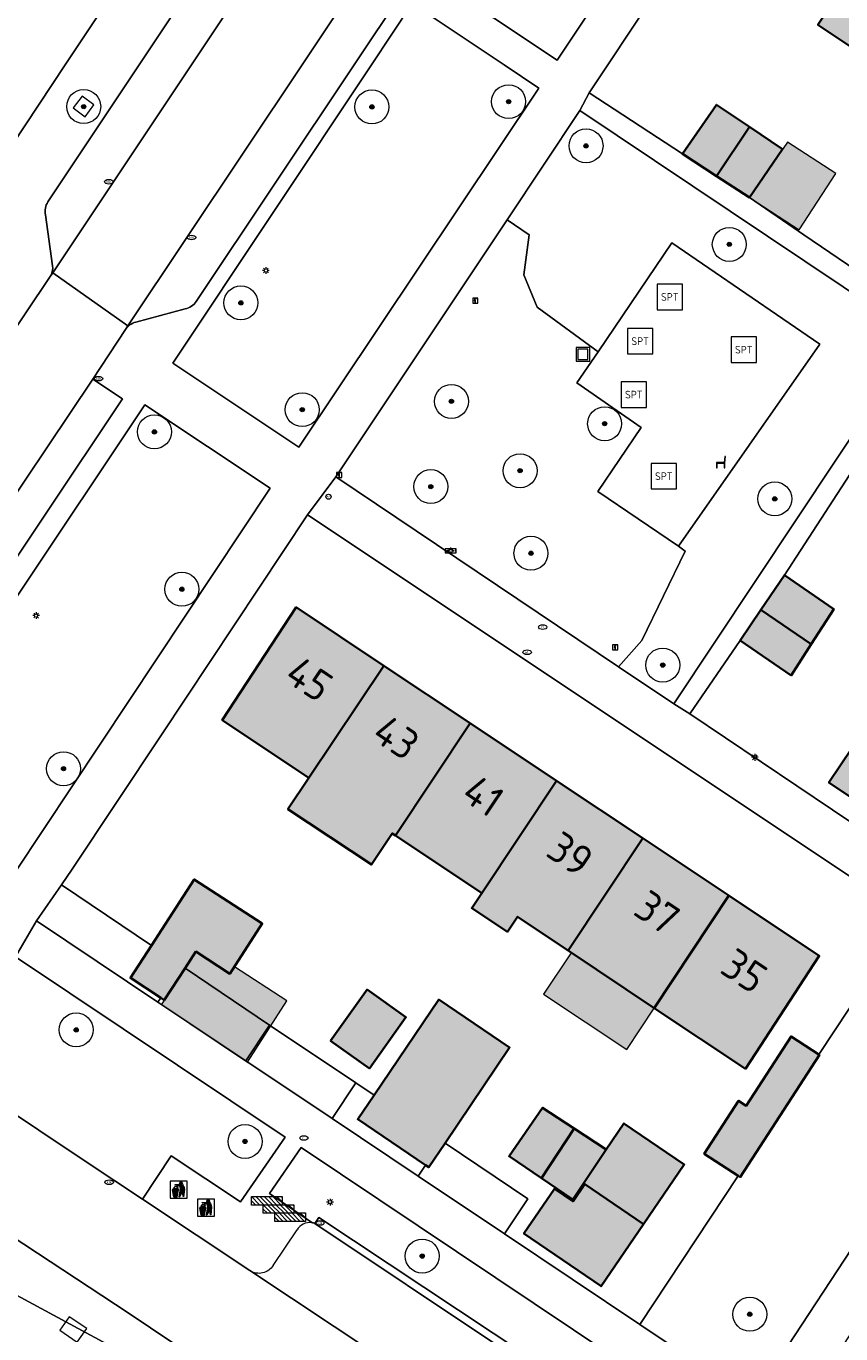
# Model space of a CAD drawing. Header units: metres. Extents: x 125349 to 128236, y 501602 to 503797.
# Tile 442 of 656: x 127026 to 127074, y 502425 to 502502. Entities that reach past the tile are written whole.
import ezdxf
from ezdxf.enums import TextEntityAlignment as Align

# ---------------------------------------------------------------- set-up
doc = ezdxf.new("R2010")
doc.units = ezdxf.units.M
doc.layers.get('0').update_dxf_attribs({"linetype": 'CONTINUOUS'})
for name, color, linetype, lineweight in [('B-WE-GR-BEPLANTING_CULTUUR_HEESTERS-GV', 90, 'CONTINUOUS', 18), ('B-WE-GR-BOOM-S-500', 90, 'CONTINUOUS', 18), ('B-WE-GR-GROENVOORZIENING-GV', 80, 'CONTINUOUS', 18), ('B-WE-IE-AFVAL APART PLAATS-S', 7, 'CONTINUOUS', 18), ('B-WE-IE-MEUBILAIR-S', 7, 'CONTINUOUS', 18), ('B-WE-IE-MEUBILAIR_WEGMEUBILAIR-GV', 7, 'CONTINUOUS', 18), ('B-WE-IE-MEUBILAIR_WEGMEUBILAIR-S', 7, 'CONTINUOUS', 18), ('B-WE-IE-MEUBILAIR_WEGMEUBILAIR_AFVALBAK-S', 7, 'CONTINUOUS', 18), ('B-WE-OG-BEBOUWING-GV', 7, 'CONTINUOUS', 35), ('B-WE-OG-BEBOUWING-T18', 10, 'CONTINUOUS', 18), ('B-WE-OG-BEBOUWING_OVERBOUWING-GV', 7, 'CONTINUOUS', 18), ('B-WE-OG-TERREIN_BEGROEID-GV', 7, 'CONTINUOUS', 18), ('B-WE-OG-TERREIN_ERF-GV', 7, 'CONTINUOUS', 18), ('B-WE-VH-GESLOTENVERHARDING_KUNSTSTOF-GV', 10, 'CONTINUOUS', 18), ('B-WE-VH-OPENVERHARDING-GV', 90, 'CONTINUOUS', 18), ('B-WE-VH-OPENVERHARDING_BETONSTRAATSTEEN-GV', 90, 'CONTINUOUS', 18)]:
    doc.layers.add(name, color=color, linetype=linetype, lineweight=lineweight)
doc.layers.add('B-WE-OG-BEBOUWING-V', color=7, linetype='CONTINUOUS', lineweight=18, true_color=0xcc646e)
doc.layers.add('B-WE-OG-BEBOUWING_OVERBOUWING-V', color=7, linetype='CONTINUOUS', lineweight=18, true_color=0xcc646e)
doc.styles.add('NLCS-ISO', font='NLCS-ISO.ttf')
doc.styles.add('NLCS-ISO-M1000-T18', font='NLCS-ISO.ttf', dxfattribs={"height": 1.8})

# ---------------------------------------------------------------- blocks, each defined once
blk = doc.blocks.new('SIE-WEG_AFVALBAK-SO')
at = {"color": 0, "linetype": 'ByBlock', "lineweight": 18}
for points in [[(-2, -2), (2, -2), (2, 2), (-2, 2)], [(-1.5, -1.5), (1.5, -1.5), (1.5, 1.5), (-1.5, 1.5)]]:
    blk.add_lwpolyline(points, close=True, dxfattribs=at)
blk = doc.blocks.new('SIE-AFVAL APART PLAATS-SO')
h = blk.add_hatch(color=256)
h.dxf.hatch_style = 1
h.paths.add_polyline_path([(-0.09, 0.07), (-1.76, 0.07, 0.819081), (-1.79, -0.09), (-1.4, -2.19, 0.36153), (-1.37, -2.21), (-0.47, -2.21, 0.36153), (-0.44, -2.19), (-0.05, -0.09, 0.819081)])
h.paths.add_polyline_path([(-0.16, -0.1), (-0.2, -0.33), (-0.49, -0.33), (-0.47, -0.1)], flags=16)
h.paths.add_polyline_path([(-0.55, -0.1), (-0.58, -0.33), (-0.87, -0.33), (-0.87, -0.1)], flags=16)
h.paths.add_polyline_path([(-0.22, -0.42), (-0.27, -0.73), (-0.53, -0.73), (-0.5, -0.42)], flags=16)
h.paths.add_polyline_path([(-0.58, -0.42), (-0.61, -0.73), (-0.87, -0.73), (-0.87, -0.42)], flags=16)
h.paths.add_polyline_path([(-0.95, -0.1), (-0.95, -0.33), (-1.27, -0.33), (-1.29, -0.1)], flags=16)
h.paths.add_polyline_path([(-0.95, -0.42), (-0.95, -0.73), (-1.23, -0.73), (-1.26, -0.42)], flags=16)
h.paths.add_polyline_path([(-0.29, -0.83), (-0.34, -1.09), (-0.56, -1.09), (-0.54, -0.83)], flags=16)
h.paths.add_polyline_path([(-0.62, -0.83), (-0.65, -1.09), (-0.87, -1.09), (-0.87, -0.83)], flags=16)
h.paths.add_polyline_path([(-0.95, -0.83), (-0.95, -1.09), (-1.2, -1.09), (-1.22, -0.83)], flags=16)
h.paths.add_polyline_path([(-1.35, -0.33), (-1.64, -0.33), (-1.69, -0.1), (-1.37, -0.1)], flags=16)
h.paths.add_polyline_path([(-1.34, -0.42), (-1.31, -0.73), (-1.57, -0.73), (-1.63, -0.42)], flags=16)
h.paths.add_polyline_path([(-0.36, -1.18), (-0.41, -1.44), (-0.6, -1.44), (-0.57, -1.18)], flags=16)
h.paths.add_polyline_path([(-0.65, -1.18), (-0.68, -1.44), (-0.87, -1.44), (-0.87, -1.18)], flags=16)
h.paths.add_polyline_path([(-1.3, -0.83), (-1.28, -1.09), (-1.5, -1.09), (-1.55, -0.83)], flags=16)
h.paths.add_polyline_path([(-0.95, -1.18), (-0.95, -1.44), (-1.17, -1.44), (-1.19, -1.18)], flags=16)
h.paths.add_polyline_path([(-0.42, -1.53), (-0.47, -1.79), (-0.63, -1.79), (-0.6, -1.53)], flags=16)
h.paths.add_polyline_path([(-1.27, -1.18), (-1.25, -1.44), (-1.44, -1.44), (-1.49, -1.18)], flags=16)
h.paths.add_polyline_path([(-0.69, -1.53), (-0.71, -1.79), (-0.87, -1.79), (-0.87, -1.53)], flags=16)
h.paths.add_polyline_path([(-0.95, -1.53), (-0.95, -1.79), (-1.13, -1.79), (-1.16, -1.53)], flags=16)
h.paths.add_polyline_path([(-1.24, -1.53), (-1.22, -1.79), (-1.37, -1.79), (-1.42, -1.53)], flags=16)
h.paths.add_polyline_path([(-0.49, -1.89), (-0.53, -2.13), (-0.66, -2.13), (-0.64, -1.89)], flags=16)
h.paths.add_polyline_path([(-0.72, -1.89), (-0.74, -2.13), (-0.87, -2.13), (-0.87, -1.89)], flags=16)
h.paths.add_polyline_path([(-0.95, -1.89), (-0.95, -2.13), (-1.1, -2.13), (-1.12, -1.89)], flags=16)
h.paths.add_polyline_path([(-1.21, -1.89), (-1.18, -2.13), (-1.31, -2.13), (-1.35, -1.89)], flags=16)
h.paths.add_polyline_path([(-0.19, 0.78, -0.01173), (-0.3, 0.78, -0.148797), (-0.42, 1.03, -0.136076), (-0.69, 0.87), (-0.78, 0.85, -0.038293), (-1.14, 0.96), (-1.19, 0.81, -0.243822), (-1.56, 0.45, 0.344326), (-1, 0.22, -0.139345), (-0.6, 0.22, 0.618436), (-0.56, 0.27, -0.441494), (-0.47, 0.44, 0.309048)])
h.paths.add_polyline_path([(-0.49, 0.51, 0.351556), (-0.64, 0.31, 0.121061), (-1.02, 0.29, -0.288745), (-1.45, 0.42, 0.203599), (-1.12, 0.79), (-1.09, 0.87, 0.083075), (-0.28, 0.71, -0.242261)], flags=16)
h.paths.add_polyline_path([(-0.4, 0.79, -0.023345), (-0.63, 0.82, 0.07081), (-0.46, 0.9, 0.059965)], flags=16)
h.paths.add_polyline_path([(1.12, 1.48), (-1.07, 1.48, 0.860559), (-1.08, 1.42), (0.29, 1, -0.146703), (0.53, 0.28, 0.421968), (0.56, 0.25), (1.6, 0.31, 0.450293), (1.63, 0.34, 0.122241)])
h.paths.add_polyline_path([(0.26, 1.93, 1), (1.07, 1.93, 1)])
h.paths.add_polyline_path([(1.65, 0.15, 0.429303), (1.62, 0.18), (0.55, 0.23, 0.38429), (0.51, 0.2), (0.16, -2.16, 0.83726), (0.22, -2.18), (0.99, -0.78, -0.688204), (1.05, -0.78), (1.36, -2.14, 0.84934), (1.42, -2.14)])
for p, q in [((-0.09, 0.07), (-1.76, 0.07)), ((-1.4, -2.19), (-1.79, -0.09)), ((-1.37, -0.1), (-1.69, -0.1)), ((-1.64, -0.33), (-1.69, -0.1)), ((-1.64, -0.33), (-1.35, -0.33)), ((-1.63, -0.42), (-1.34, -0.42)), ((-1.57, -0.73), (-1.63, -0.42)), ((-1.57, -0.73), (-1.31, -0.73)), ((-1.55, -0.83), (-1.3, -0.83)), ((-1.5, -1.09), (-1.55, -0.83)), ((-1.5, -1.09), (-1.28, -1.09)), ((-1.49, -1.18), (-1.27, -1.18)), ((-1.44, -1.44), (-1.49, -1.18)), ((-1.44, -1.44), (-1.25, -1.44)), ((-1.42, -1.53), (-1.24, -1.53)), ((-1.37, -1.79), (-1.42, -1.53)), ((-1.37, -1.79), (-1.22, -1.79)), ((-1.37, -2.21), (-0.47, -2.21)), ((-1.31, -2.13), (-1.35, -1.89)), ((-1.35, -1.89), (-1.21, -1.89)), ((-1.31, -2.13), (-1.18, -2.13)), ((-0.95, -0.1), (-1.29, -0.1)), ((-1.27, -0.33), (-0.95, -0.33)), ((-1.26, -0.42), (-0.95, -0.42)), ((-1.23, -0.73), (-0.95, -0.73)), ((-1.22, -0.83), (-0.95, -0.83)), ((-1.2, -1.09), (-0.95, -1.09)), ((-1.19, -1.18), (-0.95, -1.18)), ((-1.17, -1.44), (-0.95, -1.44)), ((-1.16, -1.53), (-0.95, -1.53)), ((-1.13, -1.79), (-0.95, -1.79)), ((-1.12, -1.89), (-0.95, -1.89)), ((-1.1, -2.13), (-0.95, -2.13)), ((-0.95, -0.1), (-0.95, -0.33)), ((-0.95, -0.42), (-0.95, -0.73)), ((-0.95, -0.83), (-0.95, -1.09)), ((-0.95, -1.18), (-0.95, -1.44)), ((-0.95, -1.53), (-0.95, -1.79)), ((-0.95, -1.89), (-0.95, -2.13)), ((-0.87, -0.1), (-0.87, -0.33)), ((-0.55, -0.1), (-0.87, -0.1)), ((-0.87, -0.33), (-0.58, -0.33)), ((-0.87, -0.42), (-0.87, -0.73)), ((-0.87, -0.42), (-0.58, -0.42)), ((-0.87, -0.73), (-0.61, -0.73)), ((-0.87, -0.83), (-0.62, -0.83)), ((-0.87, -0.83), (-0.87, -1.09)), ((-0.87, -1.09), (-0.65, -1.09)), ((-0.87, -1.18), (-0.65, -1.18)), ((-0.87, -1.18), (-0.87, -1.44)), ((-0.87, -1.44), (-0.68, -1.44)), ((-0.87, -1.53), (-0.69, -1.53)), ((-0.87, -1.53), (-0.87, -1.79)), ((-0.87, -1.79), (-0.71, -1.79)), ((-0.87, -1.89), (-0.87, -2.13)), ((-0.87, -1.89), (-0.72, -1.89)), ((-0.87, -2.13), (-0.74, -2.13)), ((-0.66, -2.13), (-0.53, -2.13)), ((-0.64, -1.89), (-0.49, -1.89)), ((-0.63, -1.79), (-0.47, -1.79)), ((-0.6, -1.44), (-0.41, -1.44)), ((-0.6, -1.53), (-0.42, -1.53)), ((-0.57, -1.18), (-0.36, -1.18)), ((-0.56, -1.09), (-0.34, -1.09)), ((-0.54, -0.83), (-0.29, -0.83)), ((-0.53, -0.73), (-0.27, -0.73)), ((-0.53, -2.13), (-0.49, -1.89)), ((-0.5, -0.42), (-0.22, -0.42)), ((-0.49, -0.33), (-0.2, -0.33)), ((-0.16, -0.1), (-0.47, -0.1)), ((-0.47, -1.79), (-0.42, -1.53)), ((-0.44, -2.19), (-0.05, -0.09)), ((-0.41, -1.44), (-0.36, -1.18)), ((-0.34, -1.09), (-0.29, -0.83)), ((-0.27, -0.73), (-0.22, -0.42)), ((-0.2, -0.33), (-0.16, -0.1))]:
    blk.add_line(p, q)
blk.add_lwpolyline([(-2.5, -2.51), (2.5, -2.51), (2.5, 2.49), (-2.5, 2.49)], close=True)
for points in [[(-0.78, 0.85, -0.038293), (-1.14, 0.96), (-1.19, 0.81, -0.243822), (-1.56, 0.45, 0.344326), (-1, 0.22, -0.139345), (-0.6, 0.22, 0.618436), (-0.56, 0.27, -0.441494), (-0.47, 0.44, 0.309048), (-0.19, 0.78, -0.01173), (-0.3, 0.78, -0.01173)], [(-0.78, 0.85), (-0.69, 0.87, 0.136076), (-0.42, 1.03, 0.156405), (-0.29, 0.77)], [(-0.78, 0.85), (-0.69, 0.87, 0.136076), (-0.42, 1.03, 0.148797), (-0.3, 0.78, 0.148797)], [(-0.63, 0.82, 0.07081), (-0.46, 0.9, 0.059965), (-0.4, 0.79, 0.059965)], [(-0.4, 0.79, -0.023345), (-0.63, 0.82)]]:
    blk.add_lwpolyline(points, format="xyb")
for points in [[(-1.09, 0.87), (-1.12, 0.79, -0.203599), (-1.45, 0.42, 0.288745), (-1.02, 0.29, -0.121061), (-0.64, 0.31, -0.351556), (-0.49, 0.51, 0.242261), (-0.28, 0.71, -0.083075)], [(-1.07, 1.48), (1.12, 1.48, -0.122241), (1.63, 0.34, -0.450293), (1.6, 0.31), (0.56, 0.25, -0.421968), (0.53, 0.28, 0.146703), (0.29, 1), (-1.08, 1.42, -0.860559)], [(0.55, 0.23), (1.62, 0.18, -0.429303), (1.65, 0.15), (1.42, -2.14, -0.84934), (1.36, -2.14), (1.05, -0.78, 0.688204), (0.99, -0.78), (0.22, -2.18, -0.83726), (0.16, -2.16), (0.51, 0.2, -0.38429)]]:
    blk.add_lwpolyline(points, format="xyb", close=True)
for points in [[(-1.35, -0.33), (-1.37, -0.1)], [(-1.31, -0.73), (-1.34, -0.42)], [(-1.28, -1.09), (-1.3, -0.83)], [(-1.27, -0.33), (-1.29, -0.1)], [(-1.25, -1.44), (-1.27, -1.18)], [(-1.23, -0.73), (-1.26, -0.42)], [(-1.22, -1.79), (-1.24, -1.53)], [(-1.2, -1.09), (-1.22, -0.83)], [(-1.18, -2.13), (-1.21, -1.89)], [(-1.17, -1.44), (-1.19, -1.18)], [(-1.18, -2.22), (-1.18, -2.21)], [(-1.13, -1.79), (-1.16, -1.53)], [(-1.1, -2.13), (-1.12, -1.89)], [(-0.74, -2.13), (-0.72, -1.89)], [(-0.71, -1.79), (-0.69, -1.53)], [(-0.68, -1.44), (-0.65, -1.18)], [(-0.66, -2.13), (-0.64, -1.89)], [(-0.65, -1.09), (-0.62, -0.83)], [(-0.63, -1.79), (-0.6, -1.53)], [(-0.61, -0.73), (-0.58, -0.42)], [(-0.6, -1.44), (-0.57, -1.18)], [(-0.58, -0.33), (-0.55, -0.1)], [(-0.56, -1.09), (-0.54, -0.83)], [(-0.53, -0.73), (-0.5, -0.42)], [(-0.49, -0.33), (-0.47, -0.1)]]:
    blk.add_lwpolyline(points)
blk.add_circle((0.66, 1.93), 0.401)
for centre, radius, start, end in [((-1.76, -0.01), 0.0869, 90, 247.281), ((-0.09, -0.01), 0.0869, 292.719, 90), ((-1.37, -2.18), 0.0318, 190.4943, 270), ((-0.47, -2.18), 0.0318, 270, 349.5057)]:
    blk.add_arc(centre, radius, start, end)
blk = doc.blocks.new('SIE-MEUBILAIR_BORD_INFORMATIE-SO')
h = blk.add_hatch(color=256)
h.dxf.hatch_style = 1
h.paths.add_polyline_path([(0.13, 0.2), (-0.33, 0.2), (-0.33, 0.08), (-0.13, 0.08), (-0.13, -0.65), (0.13, -0.65)])
h = blk.add_hatch(color=256)
h.dxf.hatch_style = 1
edge = h.paths.add_edge_path()
edge.add_arc((0, 0.5), 0.149, 0, 360)
for points in [[(-0.75, -0.75), (0.75, -0.75), (0.75, 0.75), (-0.75, 0.75)], [(0.13, 0.2), (-0.33, 0.2), (-0.33, 0.08), (-0.13, 0.08), (-0.13, -0.65), (0.13, -0.65)]]:
    blk.add_lwpolyline(points, close=True)
blk.add_circle((0, 0.5), 0.149)
blk = doc.blocks.new('SIE-MEUBILAIR_BORD_STRAATNAAM-SO')
blk.add_lwpolyline([(-1.62, -0.62), (1.62, -0.62), (1.62, 0.62), (-1.62, 0.62)], close=True)
at = {"style": 'NLCS-ISO'}
blk.add_text('straat', height=0.75, dxfattribs=at).set_placement((0, 0.08), align=Align.MIDDLE_CENTER)
blk = doc.blocks.new('SIE-MEUBILAIR_PAAL_LICHTMAST-SO')
for points in [[(-0.62, 0), (-1, 0)], [(-0.71, 0.71), (-0.44, 0.44)], [(0, 1), (0, 0.62)], [(0.44, 0.44), (0.71, 0.71)], [(1, 0), (0.62, 0)], [(-0.71, -0.71), (-0.44, -0.44)], [(0, -0.62), (0, -1)], [(0.44, -0.44), (0.71, -0.71)]]:
    blk.add_lwpolyline(points)
blk.add_circle((0, 0), 0.5)
blk = doc.blocks.new('SIE-MEUBILAIR_PAAL_AFSLUITPAAL-SO')
blk.add_circle((0, 0), 0.75)
at = {"style": 'NLCS-ISO'}
blk.add_text('af', height=0.75, dxfattribs=at).set_placement((0, 0.05), align=Align.MIDDLE_CENTER)
blk = doc.blocks.new('SIE-MEUBILAIR_PUT_KOLK-SO')
blk.add_ellipse((0, 0), major_axis=(1.25, 0), ratio=0.54)
at = {"style": 'NLCS-ISO'}
blk.add_text('klk', height=0.75, dxfattribs=at).set_placement((0.03, 0), align=Align.MIDDLE_CENTER)
blk = doc.blocks.new('SIE-MEUBILAIR_PUT_WATERLEIDINGPUT-SO')
blk.add_ellipse((0, 0), major_axis=(1.25, 0), ratio=0.54)
at = {"style": 'NLCS-ISO'}
blk.add_text('wl', height=0.75, dxfattribs=at).set_placement((-0.14, 0), align=Align.MIDDLE_CENTER)
blk = doc.blocks.new('SIE-MEUBILAIR_PUT_RIOOLPUT-SO')
blk.add_ellipse((0, 0), major_axis=(1.25, 0), ratio=0.54)
at = {"style": 'NLCS-ISO'}
blk.add_text('ri', height=0.75, dxfattribs=at).set_placement((-0.04, 0.07), align=Align.MIDDLE_CENTER)
blk = doc.blocks.new('SIE-WEG_ZITBANK-SO')
at = {"color": 0, "linetype": 'ByBlock', "lineweight": 18}
blk.add_lwpolyline([(-0.91, -1.63), (-0.91, -0.2), (1.09, -0.2), (1.09, -1.63), (1.29, -1.63), (1.29, -0.21), (1.54, 1.78), (1.33, 1.78), (1.11, 0), (-1.11, 0), (-1.11, -1.63)], close=True, dxfattribs=at)
blk = doc.blocks.new('SIE-WEG_SPEELTOESTEL-SO')
at = {"flags": 128}
blk.add_lwpolyline([(-3.75, -3.75), (3.75, -3.75), (3.75, 3.75), (-3.75, 3.75)], close=True, dxfattribs=at)
at = {"style": 'NLCS-ISO'}
blk.add_text('SPT', height=2.25, dxfattribs=at).set_placement((0, 0), align=Align.MIDDLE_CENTER)
blk = doc.blocks.new('SIE-WEG_FIETSREK-SO')
for p, q in [((-4.5, 1.25), (-2, -1.25)), ((-4.5, 0), (-3.25, -1.25)), ((-3.25, 1.25), (-0.75, -1.25)), ((-2, 1.25), (0.5, -1.25)), ((-0.75, 1.25), (1.75, -1.25)), ((0.5, 1.25), (3, -1.25)), ((1.76, 1.25), (4.26, -1.25)), ((3.01, 1.25), (4.5, -0.24)), ((4.26, 1.25), (4.5, 1.01))]:
    blk.add_line(p, q)
at = {"flags": 128}
blk.add_lwpolyline([(4.51, -1.25), (-4.51, -1.25), (-4.51, 1.25), (4.51, 1.25), (4.51, -1.25)], close=True, dxfattribs=at)
blk = doc.blocks.new('SGR-BOOM_01-SO')
at = {"linetype": 'ByBlock', "lineweight": 18}
h = blk.add_hatch(color=0, dxfattribs=at)
h.dxf.hatch_style = 1
edge = h.paths.add_edge_path()
edge.add_arc((0, 0), 0.25, 0, 360)
at = {"color": 0, "linetype": 'ByBlock', "lineweight": 18}
for radius in [2, 0.25]:
    blk.add_circle((0, 0), radius, dxfattribs=at)

msp = doc.modelspace()

# ---------------------------------------------------------------- hatches: boundary and pattern name
at = {"layer": 'B-WE-OG-BEBOUWING-V'}
for points in [[(127077.59, 502498.983), (127078.271, 502500), (127082.081, 502505.693), (127077.069, 502509.116), (127072.546, 502502.359), (127076.071, 502500)], [(127068.523, 502496.352), (127066.575, 502497.656), (127064.57, 502494.757), (127066.582, 502493.453)], [(127068.523, 502496.352), (127066.582, 502493.453), (127068.518, 502492.198), (127070.472, 502495.047)], [(127070.584, 502469.977), (127069.197, 502467.93), (127072.156, 502465.91), (127073.481, 502467.971)], [(127042.58, 502458.047), (127047.009, 502464.634), (127041.843, 502468.076), (127037.491, 502461.438)], [(127072.156, 502465.91), (127069.197, 502467.93), (127067.977, 502466.128), (127070.975, 502464.072)], [(127042.58, 502458.047), (127041.354, 502456.207), (127046.268, 502452.934), (127047.494, 502454.773), (127047.683, 502454.647), (127052.072, 502461.26), (127047.009, 502464.634)], [(127085.687, 502456.672), (127076.617, 502462.865), (127073.197, 502457.762), (127075.814, 502456.008), (127082.259, 502451.544)], [(127052.072, 502461.26), (127047.683, 502454.647), (127052.764, 502451.261), (127057.153, 502457.874)], [(127057.844, 502447.876), (127062.234, 502454.488), (127057.153, 502457.874), (127052.764, 502451.261), (127052.177, 502450.379), (127054.275, 502448.982), (127054.862, 502449.863)], [(127067.305, 502451.109), (127062.234, 502454.488), (127057.844, 502447.876), (127062.916, 502444.496)], [(127033.327, 502448.178), (127032.083, 502446.272), (127033.875, 502445.101), (127034.081, 502444.967), (127035.307, 502446.845), (127035.94, 502447.814), (127037.938, 502446.51), (127039.843, 502449.46), (127035.846, 502452.068), (127033.941, 502449.119)], [(127067.305, 502451.109), (127062.916, 502444.496), (127068.276, 502440.924), (127072.628, 502447.562)], [(127043.867, 502442.563), (127046.148, 502440.939), (127048.296, 502443.957), (127046.015, 502445.581)], [(127050.602, 502436.547), (127054.406, 502442.165), (127050.235, 502444.989), (127046.424, 502439.36), (127045.47, 502437.951), (127049.461, 502435.249), (127049.641, 502435.127)], [(127067.863, 502434.617), (127067.978, 502434.542), (127072.633, 502441.744), (127072.602, 502441.764), (127070.964, 502442.823), (127068.329, 502438.745), (127067.874, 502439.039), (127065.855, 502435.915)], [(127056.272, 502434.482), (127058.205, 502437.396), (127056.331, 502438.625), (127054.376, 502435.776)], [(127060.079, 502436.167), (127058.76, 502434.178), (127058.828, 502434.131), (127062.284, 502431.772), (127064.68, 502435.281), (127061.13, 502437.705)], [(127056.272, 502434.482), (127058.123, 502433.218), (127058.76, 502434.178), (127060.079, 502436.167), (127058.205, 502437.396)], [(127058.136, 502433.117), (127057.047, 502433.861), (127055.245, 502431.223), (127059.79, 502428.12), (127062.284, 502431.772), (127058.828, 502434.131)]]:
    msp.add_hatch(color=256, dxfattribs=at).paths.add_polyline_path(points)
at = {"layer": 'B-WE-OG-BEBOUWING_OVERBOUWING-V'}
for points in [[(127070.754, 502495.458), (127068.518, 502492.198), (127071.445, 502490.3), (127073.595, 502493.616)], [(127038.203, 502446.92), (127037.938, 502446.51), (127035.94, 502447.814), (127035.307, 502446.845), (127034.081, 502444.967), (127033.91, 502444.702), (127038.971, 502441.317), (127041.298, 502444.921)], [(127058.029, 502447.752), (127056.405, 502445.315), (127061.292, 502442.058), (127062.916, 502444.495)]]:
    msp.add_hatch(color=256, dxfattribs=at).paths.add_polyline_path(points)

# ---------------------------------------------------------------- linework, layer by layer
at = {"layer": 'B-WE-GR-BEPLANTING_CULTUUR_HEESTERS-GV', "flags": 128}
msp.add_lwpolyline([(127060.811, 502464.583), (127064.061, 502462.4), (127078.42, 502483.995), (127058.528, 502497.309), (127054.25, 502490.889), (127055.547, 502489.997), (127055.237, 502487.649), (127056.016, 502485.749), (127059.609, 502483.121), (127063.949, 502489.532), (127072.664, 502483.555), (127064.336, 502471.669), (127064.737, 502471.384), (127062.181, 502466.118)], close=True, dxfattribs=at)
msp.add_lwpolyline([(127042.95, 502431.819), (127043.178, 502432.163), (127065.784, 502417.16), (127067.309, 502419.444), (127042.129, 502436.29), (127040.27, 502433.583), (127042.755, 502431.865)], dxfattribs=at)
at = {"layer": 'B-WE-GR-BEPLANTING_CULTUUR_HEESTERS-GV'}
msp.add_lwpolyline([(127042.755, 502431.865, -0.061732), (127042.95, 502431.819)], format="xyb", dxfattribs=at)
at = {"layer": 'B-WE-GR-GROENVOORZIENING-GV', "flags": 128}
for points in [[(127033.327, 502448.178), (127028.025, 502451.748), (127026.557, 502449.619), (127033.701, 502444.841), (127033.875, 502445.101), (127032.083, 502446.272)], [(127040.282, 502443.495), (127035.307, 502446.845), (127034.081, 502444.967), (127033.875, 502445.101), (127033.701, 502444.841), (127038.877, 502441.38)], [(127045.347, 502440.085), (127040.282, 502443.495), (127038.877, 502441.38), (127043.953, 502437.985)], [(127049.461, 502435.249), (127045.47, 502437.951), (127046.424, 502439.36), (127045.347, 502440.085), (127043.953, 502437.985), (127049.025, 502434.593)], [(127050.602, 502436.547), (127049.641, 502435.127), (127049.461, 502435.249), (127049.025, 502434.593), (127054.096, 502431.202), (127055.468, 502433.27)]]:
    msp.add_lwpolyline(points, close=True, dxfattribs=at)
at = {"layer": 'B-WE-IE-MEUBILAIR_WEGMEUBILAIR-GV', "flags": 128}
for points in [[(127029.938, 502497.646), (127029.24, 502498.165), (127028.721, 502497.467), (127029.419, 502496.948)], [(127028.963, 502424.837), (127029.519, 502425.632), (127028.491, 502426.326), (127027.935, 502425.531)]]:
    msp.add_lwpolyline(points, close=True, dxfattribs=at)
at = {"layer": 'B-WE-OG-BEBOUWING-GV', "flags": 128}
for points in [[(127077.59, 502498.983), (127078.271, 502500), (127082.081, 502505.693), (127077.069, 502509.116), (127072.546, 502502.359), (127076.071, 502500)], [(127068.523, 502496.352), (127066.575, 502497.656), (127064.57, 502494.757), (127066.582, 502493.453)], [(127068.523, 502496.352), (127066.582, 502493.453), (127068.518, 502492.198), (127070.472, 502495.047)], [(127070.584, 502469.977), (127069.197, 502467.93), (127072.156, 502465.91), (127073.481, 502467.971)], [(127042.58, 502458.047), (127047.009, 502464.634), (127041.843, 502468.076), (127037.491, 502461.438)], [(127072.156, 502465.91), (127069.197, 502467.93), (127067.977, 502466.128), (127070.975, 502464.072)], [(127042.58, 502458.047), (127041.354, 502456.207), (127046.268, 502452.934), (127047.494, 502454.773), (127047.683, 502454.647), (127052.072, 502461.26), (127047.009, 502464.634)], [(127085.687, 502456.672), (127076.617, 502462.865), (127073.197, 502457.762), (127075.814, 502456.008), (127082.259, 502451.544)], [(127052.072, 502461.26), (127047.683, 502454.647), (127052.764, 502451.261), (127057.153, 502457.874)], [(127057.844, 502447.876), (127062.234, 502454.488), (127057.153, 502457.874), (127052.764, 502451.261), (127052.177, 502450.379), (127054.275, 502448.982), (127054.862, 502449.863)], [(127067.305, 502451.109), (127062.234, 502454.488), (127057.844, 502447.876), (127062.916, 502444.496)], [(127033.327, 502448.178), (127032.083, 502446.272), (127033.875, 502445.101), (127034.081, 502444.967), (127035.307, 502446.845), (127035.94, 502447.814), (127037.938, 502446.51), (127039.843, 502449.46), (127035.846, 502452.068), (127033.941, 502449.119)], [(127067.305, 502451.109), (127062.916, 502444.496), (127068.276, 502440.924), (127072.628, 502447.562)], [(127043.867, 502442.563), (127046.148, 502440.939), (127048.296, 502443.957), (127046.015, 502445.581)], [(127050.602, 502436.547), (127054.406, 502442.165), (127050.235, 502444.989), (127046.424, 502439.36), (127045.47, 502437.951), (127049.461, 502435.249), (127049.641, 502435.127)], [(127067.863, 502434.617), (127067.978, 502434.542), (127072.633, 502441.744), (127072.602, 502441.764), (127070.964, 502442.823), (127068.329, 502438.745), (127067.874, 502439.039), (127065.855, 502435.915)], [(127056.272, 502434.482), (127058.205, 502437.396), (127056.331, 502438.625), (127054.376, 502435.776)], [(127060.079, 502436.167), (127058.76, 502434.178), (127058.828, 502434.131), (127062.284, 502431.772), (127064.68, 502435.281), (127061.13, 502437.705)], [(127056.272, 502434.482), (127058.123, 502433.218), (127058.76, 502434.178), (127060.079, 502436.167), (127058.205, 502437.396)], [(127058.136, 502433.117), (127057.047, 502433.861), (127055.245, 502431.223), (127059.79, 502428.12), (127062.284, 502431.772), (127058.828, 502434.131)]]:
    msp.add_lwpolyline(points, close=True, dxfattribs=at)
at = {"layer": 'B-WE-OG-BEBOUWING_OVERBOUWING-GV', "flags": 128}
for points in [[(127070.754, 502495.458), (127068.518, 502492.198), (127071.445, 502490.3), (127073.595, 502493.616)], [(127038.203, 502446.92), (127037.938, 502446.51), (127035.94, 502447.814), (127035.307, 502446.845), (127034.081, 502444.967), (127033.91, 502444.702), (127038.971, 502441.317), (127041.298, 502444.921)], [(127058.029, 502447.752), (127056.405, 502445.315), (127061.292, 502442.058), (127062.916, 502444.495)]]:
    msp.add_lwpolyline(points, close=True, dxfattribs=at)
at = {"layer": 'B-WE-OG-TERREIN_BEGROEID-GV', "flags": 128}
for points in [[(127057.208, 502500.269), (127069.056, 502518.059), (127061.602, 502522.994), (127049.775, 502505.244)], [(127042.005, 502477.51), (127056.129, 502498.627), (127054.074, 502500), (127048.674, 502503.607), (127046.272, 502500), (127034.583, 502482.45)], [(127060.811, 502464.583), (127062.181, 502466.118), (127064.737, 502471.384), (127064.336, 502471.669), (127059.59, 502474.889), (127062.15, 502478.656), (127058.364, 502481.281), (127059.609, 502483.121), (127056.016, 502485.749), (127055.237, 502487.649), (127055.547, 502489.997), (127054.25, 502490.889), (127044.169, 502475.763)], [(127032.937, 502480), (127017.882, 502457.47), (127025.298, 502452.498), (127040.315, 502475.093)], [(127068.692, 502421.44), (127084.502, 502445.535), (127077.982, 502449.88), (127072.602, 502441.764), (127072.633, 502441.744), (127067.978, 502434.542), (127067.863, 502434.617), (127062.066, 502425.872)], [(127032.803, 502433.241), (127034.482, 502435.796), (127038.571, 502433.082), (127041.2, 502436.903), (127025.328, 502447.517), (127021.046, 502441.066), (127029.543, 502435.408)]]:
    msp.add_lwpolyline(points, close=True, dxfattribs=at)
at = {"layer": 'B-WE-OG-TERREIN_ERF-GV', "flags": 128}
for points in [[(127025.171, 502502.325), (127024.198, 502500.872), (127023.614, 502500), (127022.04, 502497.691), (127023.221, 502496.904), (127021.934, 502494.971), (127020.649, 502493.043), (127019.467, 502493.83), (127017.2, 502490.428), (127020.464, 502488.251), (127028.243, 502500), (127048.521, 502530.399)], [(127071.289, 502516.763), (127060.174, 502500), (127059.078, 502498.359), (127064.57, 502494.757), (127066.575, 502497.656), (127068.523, 502496.352), (127070.472, 502495.047), (127068.518, 502492.198), (127071.718, 502490.005), (127074.777, 502487.91)], [(127076.071, 502500), (127072.546, 502502.359)], [(127074.645, 502476.226), (127070.584, 502469.977), (127073.481, 502467.971), (127072.156, 502465.91), (127070.975, 502464.072), (127067.977, 502466.128), (127065.011, 502461.799), (127086.003, 502447.685)], [(127075.814, 502456.008), (127073.197, 502457.762), (127076.617, 502462.865)]]:
    msp.add_lwpolyline(points, dxfattribs=at)
for points in [[(127058.528, 502497.309), (127078.42, 502483.995), (127064.061, 502462.4), (127065.011, 502461.799), (127067.977, 502466.128), (127069.197, 502467.93), (127070.584, 502469.977), (127074.645, 502476.226), (127075.868, 502478.018), (127077.101, 502479.825), (127079.42, 502483.295), (127086.517, 502478.54), (127087.103, 502479.509), (127086.77, 502479.74), (127084.855, 502481.064), (127078.46, 502485.377), (127076.624, 502486.64), (127074.777, 502487.91), (127071.718, 502490.005), (127068.518, 502492.198), (127066.582, 502493.453), (127064.57, 502494.757), (127059.078, 502498.359)], [(127062.066, 502425.872), (127067.863, 502434.617), (127065.855, 502435.915), (127067.874, 502439.039), (127068.329, 502438.745), (127070.964, 502442.823), (127072.602, 502441.764), (127077.982, 502449.88), (127042.518, 502473.514), (127033.912, 502460.567), (127028.659, 502452.668), (127028.025, 502451.748), (127033.327, 502448.178), (127033.941, 502449.119), (127035.846, 502452.068), (127039.843, 502449.46), (127037.938, 502446.51), (127035.94, 502447.814), (127035.307, 502446.845), (127040.282, 502443.495), (127045.347, 502440.085), (127046.424, 502439.36), (127050.235, 502444.989), (127054.406, 502442.165), (127050.602, 502436.547), (127055.468, 502433.27), (127054.096, 502431.202)], [(127047.683, 502454.647), (127047.494, 502454.773), (127046.268, 502452.934), (127041.354, 502456.207), (127042.58, 502458.047), (127037.491, 502461.438), (127041.843, 502468.076), (127047.009, 502464.634), (127052.072, 502461.26), (127057.153, 502457.874), (127062.234, 502454.488), (127067.305, 502451.109), (127072.628, 502447.562), (127068.276, 502440.924), (127062.916, 502444.496), (127057.844, 502447.876), (127054.862, 502449.863), (127054.275, 502448.982), (127052.177, 502450.379), (127052.764, 502451.261)], [(127043.867, 502442.563), (127046.015, 502445.581), (127048.296, 502443.957), (127046.148, 502440.939)], [(127062.284, 502431.772), (127059.79, 502428.12), (127055.245, 502431.223), (127057.047, 502433.861), (127058.136, 502433.117), (127058.828, 502434.131), (127058.76, 502434.178), (127058.123, 502433.218), (127056.272, 502434.482), (127054.376, 502435.776), (127056.331, 502438.625), (127058.205, 502437.396), (127060.079, 502436.167), (127061.13, 502437.705), (127064.68, 502435.281)]]:
    msp.add_lwpolyline(points, close=True, dxfattribs=at)
at = {"layer": 'B-WE-VH-GESLOTENVERHARDING_KUNSTSTOF-GV', "flags": 128}
msp.add_lwpolyline([(127064.336, 502471.669), (127072.664, 502483.555), (127063.949, 502489.532), (127059.609, 502483.121), (127058.364, 502481.281), (127062.15, 502478.656), (127059.59, 502474.889)], close=True, dxfattribs=at)
at = {"layer": 'B-WE-VH-OPENVERHARDING-GV', "flags": 128}
for points in [[(127018.742, 502442.6), (127021.046, 502441.066), (127025.328, 502447.517), (127026.557, 502449.619), (127028.025, 502451.748), (127028.659, 502452.668), (127033.912, 502460.567), (127042.518, 502473.514), (127044.169, 502475.763), (127054.25, 502490.889), (127058.528, 502497.309), (127059.078, 502498.359), (127060.174, 502500), (127071.289, 502516.763), (127072.688, 502518.865), (127074.712, 502521.87), (127085.369, 502537.69)], [(127048.521, 502530.399), (127028.243, 502500), (127020.464, 502488.251), (127019.225, 502486.379), (127017.624, 502484.28), (127001.843, 502460.489), (127000, 502457.722), (126992.244, 502446.078), (126985.894, 502436.47), (126987.906, 502435.126)], [(127032.603, 502500), (127050.604, 502527.028)], [(127059.368, 502521.137), (127045.261, 502500)], [(127027.229, 502491.932), (127032.603, 502500)], [(127045.261, 502500), (127035.96, 502486.065)], [(127027.507, 502488.18), (127027.082, 502491.166)], [(127003.278, 502452.858), (127003.958, 502453.87), (127003.841, 502453.943), (127005.564, 502456.58), (127004.592, 502457.239), (127022.755, 502484.441), (127024.508, 502483.273), (127027.369, 502487.536)], [(127035.316, 502485.639), (127032.398, 502484.866)], [(127031.797, 502484.426), (127029.866, 502481.511), (127031.617, 502480.35), (127013.197, 502452.79), (127010.662, 502448.997), (127011.67, 502448.313), (127011.728, 502448.273), (127016.74, 502455.786), (127024.195, 502450.868), (127018.742, 502442.6)]]:
    msp.add_lwpolyline(points, dxfattribs=at)
for points in [[(127057.208, 502500.269), (127049.775, 502505.244), (127061.602, 502522.994), (127069.056, 502518.059)], [(127042.005, 502477.51), (127034.583, 502482.45), (127046.272, 502500), (127048.674, 502503.607), (127054.074, 502500), (127056.129, 502498.627)], [(127029.866, 502481.511), (127011.424, 502453.975), (127013.197, 502452.79), (127031.617, 502480.35)], [(127032.937, 502480), (127040.315, 502475.093), (127025.298, 502452.498), (127017.882, 502457.47)]]:
    msp.add_lwpolyline(points, close=True, dxfattribs=at)
at = {"layer": 'B-WE-VH-OPENVERHARDING-GV'}
for points in [[(127027.082, 502491.166, -0.191855), (127027.229, 502491.932)], [(127027.369, 502487.536, 0.1614), (127027.507, 502488.18)], [(127035.96, 502486.065, -0.18103), (127035.316, 502485.639)], [(127032.398, 502484.866, 0.162469), (127031.797, 502484.426)]]:
    msp.add_lwpolyline(points, format="xyb", dxfattribs=at)
at = {"layer": 'B-WE-VH-OPENVERHARDING_BETONSTRAATSTEEN-GV', "flags": 128}
for points in [[(127079.503, 502565.01), (127076.87, 502561.152), (127055.332, 502529.599), (127054.771, 502528.644), (127035.677, 502500), (127027.517, 502487.759), (127031.944, 502484.646), (127042.19, 502500), (127059.27, 502525.595), (127059.786, 502526.473), (127081.386, 502558.128), (127084.068, 502562.059)], [(127027.369, 502487.536), (127027.517, 502487.759), (127035.677, 502500), (127054.771, 502528.644)], [(127050.604, 502527.028), (127032.603, 502500)], [(127059.27, 502525.595), (127042.19, 502500), (127031.944, 502484.646), (127031.797, 502484.426)], [(127045.261, 502500), (127059.368, 502521.137)], [(127032.603, 502500), (127027.229, 502491.932)], [(127035.96, 502486.065), (127045.261, 502500)], [(127027.082, 502491.166), (127027.507, 502488.18)], [(127032.398, 502484.866), (127035.316, 502485.639)], [(127095.356, 502456.781), (127093.108, 502458.285), (127086.003, 502447.685), (127084.502, 502445.535), (127068.692, 502421.44), (127070.941, 502419.939), (127076.773, 502428.789), (127080.082, 502433.811), (127083.386, 502438.826), (127086.851, 502444.084), (127089.251, 502442.581), (127090.05, 502442.081), (127091.147, 502441.325)], [(127115.824, 502389.958), (127094.482, 502404.173), (127092.283, 502405.574), (127073.035, 502418.53), (127070.941, 502419.939), (127068.692, 502421.44), (127062.066, 502425.872), (127054.096, 502431.202), (127049.025, 502434.593), (127043.953, 502437.985), (127038.877, 502441.38), (127033.701, 502444.841), (127026.557, 502449.619), (127025.328, 502447.517), (127041.2, 502436.903), (127038.571, 502433.082), (127034.482, 502435.796), (127032.803, 502433.241), (127039.119, 502429.043)], [(127158.452, 502349.327), (127158.302, 502349.477), (127150.655, 502354.682), (127147.456, 502356.684), (127145.908, 502357.723), (127137.796, 502363.167), (127134.641, 502365.284), (127111.894, 502380.421), (127111.037, 502380.981), (127088.229, 502396.119), (127087.329, 502396.715), (127064.671, 502412.048), (127063.812, 502412.646), (127039.119, 502429.043), (127032.803, 502433.241), (127029.543, 502435.408), (127021.046, 502441.066), (127018.742, 502442.6)], [(127007.763, 502440.795), (127007.707, 502440.711), (127006.36, 502438.694), (127013.027, 502434.266), (127031.445, 502424.312), (127033.051, 502423.15), (127036.193, 502421.048), (127036.226, 502421.098), (127037.391, 502421.04), (127038.305, 502420.717), (127038.994, 502420.235), (127039.646, 502419.52), (127040.173, 502418.456), (127040.14, 502418.406), (127040.298, 502418.301), (127039.582, 502417.23), (127042.959, 502415.013), (127043.656, 502416.054), (127132.244, 502357.084)], [(127012.346, 502439.669), (127022.753, 502432.605), (127031.946, 502426.562)], [(127042.755, 502431.865), (127040.27, 502433.583), (127042.129, 502436.29), (127067.309, 502419.444), (127065.784, 502417.16), (127043.178, 502432.163), (127042.95, 502431.819), (127064.554, 502417.371)], [(127041.09, 502420.411), (127031.946, 502426.562), (127022.753, 502432.605)], [(127040.491, 502429.345), (127041.896, 502431.434)], [(127064.554, 502417.371), (127042.95, 502431.819)], [(127039.119, 502429.043), (127063.812, 502412.646)], [(127031.946, 502426.562), (127041.09, 502420.411)]]:
    msp.add_lwpolyline(points, dxfattribs=at)
at = {"layer": 'B-WE-VH-OPENVERHARDING_BETONSTRAATSTEEN-GV'}
for points in [[(127027.229, 502491.932, 0.191855), (127027.082, 502491.166)], [(127027.507, 502488.18, -0.1614), (127027.369, 502487.536)], [(127035.316, 502485.639, 0.18103), (127035.96, 502486.065)], [(127031.797, 502484.426, -0.162469), (127032.398, 502484.866)], [(127042.755, 502431.865, 0.299209), (127041.896, 502431.434)], [(127042.95, 502431.819, 0.061732), (127042.755, 502431.865)], [(127040.491, 502429.345, -0.421401), (127039.119, 502429.043)]]:
    msp.add_lwpolyline(points, format="xyb", dxfattribs=at)
at = {"layer": 'B-WE-VH-OPENVERHARDING_BETONSTRAATSTEEN-GV', "flags": 128}
for points in [[(127005.564, 502456.58), (127003.841, 502453.943), (127003.958, 502453.87), (127003.278, 502452.858), (127011.163, 502447.647), (127011.67, 502448.313), (127010.662, 502448.997), (127013.197, 502452.79), (127011.424, 502453.975), (127029.866, 502481.511), (127031.797, 502484.426), (127031.944, 502484.646), (127027.517, 502487.759), (127027.369, 502487.536), (127024.508, 502483.273), (127006.33, 502456.088)], [(127084.502, 502445.535), (127086.003, 502447.685), (127065.011, 502461.799), (127064.061, 502462.4), (127060.811, 502464.583), (127044.169, 502475.763), (127042.518, 502473.514), (127077.982, 502449.88)], [(127031.445, 502424.312), (127013.027, 502434.266), (127005.428, 502422.614), (127007.129, 502421.479), (127008.45, 502420.597), (127013.478, 502417.241), (127014.488, 502416.567), (127019.499, 502413.222), (127020.601, 502412.487), (127031.083, 502405.292), (127032.726, 502407.838), (127033.386, 502408.86), (127034.052, 502409.951), (127030.683, 502412.153), (127030.067, 502411.111), (127026.55, 502413.365), (127024.766, 502414.593)]]:
    msp.add_lwpolyline(points, close=True, dxfattribs=at)

# ---------------------------------------------------------------- block references
at = {"layer": 'B-WE-GR-BOOM-S-500', "xscale": 0.5, "yscale": 0.5, "zscale": 0.5}
for p in [(127029.337, 502497.541), (127046.299, 502497.524), (127054.346, 502497.834), (127058.899, 502495.232), (127067.333, 502489.436), (127038.586, 502485.993), (127042.201, 502479.708), (127050.98, 502480.197), (127059.996, 502478.883), (127033.498, 502478.4), (127055.017, 502476.116), (127049.765, 502475.178), (127070.007, 502474.46), (127055.661, 502471.257), (127035.114, 502469.139), (127063.413, 502464.678), (127028.151, 502458.58), (127028.896, 502443.208), (127038.832, 502436.643), (127049.259, 502429.899), (127068.537, 502426.472)]:
    msp.add_blockref('SGR-BOOM_01-SO', p, dxfattribs=at)
at = {"layer": 'B-WE-IE-AFVAL APART PLAATS-S', "xscale": 0.2, "yscale": 0.2, "zscale": 0.2}
for p in [(127034.931, 502433.813), (127036.537, 502432.749)]:
    msp.add_blockref('SIE-AFVAL APART PLAATS-SO', p, dxfattribs=at)
at = {"layer": 'B-WE-IE-MEUBILAIR-S', "xscale": 0.2, "yscale": 0.2, "zscale": 0.2}
for name, p in [('SIE-MEUBILAIR_PUT_KOLK-SO', (127030.814, 502493.122)), ('SIE-MEUBILAIR_PUT_KOLK-SO', (127035.679, 502489.838)), ('SIE-MEUBILAIR_PAAL_LICHTMAST-SO', (127040.06, 502487.899)), ('SIE-MEUBILAIR_BORD_INFORMATIE-SO', (127052.379, 502486.121)), ('SIE-MEUBILAIR_PUT_KOLK-SO', (127030.206, 502481.534)), ('SIE-MEUBILAIR_BORD_INFORMATIE-SO', (127044.374, 502475.857)), ('SIE-MEUBILAIR_PAAL_AFSLUITPAAL-SO', (127043.743, 502474.587)), ('SIE-MEUBILAIR_BORD_STRAATNAAM-SO', (127050.933, 502471.398)), ('SIE-MEUBILAIR_PAAL_LICHTMAST-SO', (127050.933, 502471.398)), ('SIE-MEUBILAIR_PAAL_LICHTMAST-SO', (127026.536, 502467.591)), ('SIE-MEUBILAIR_PUT_RIOOLPUT-SO', (127056.348, 502466.913)), ('SIE-MEUBILAIR_PUT_WATERLEIDINGPUT-SO', (127055.436, 502465.433)), ('SIE-MEUBILAIR_BORD_INFORMATIE-SO', (127060.614, 502465.718)), ('SIE-MEUBILAIR_PAAL_LICHTMAST-SO', (127068.839, 502459.252)), ('SIE-MEUBILAIR_PUT_RIOOLPUT-SO', (127042.3, 502436.848)), ('SIE-MEUBILAIR_PUT_KOLK-SO', (127030.833, 502434.244)), ('SIE-MEUBILAIR_PAAL_LICHTMAST-SO', (127043.835, 502433.076)), ('SIE-MEUBILAIR_PUT_KOLK-SO', (127043.246, 502431.846))]:
    msp.add_blockref(name, p, dxfattribs=at)
at = {"layer": 'B-WE-IE-MEUBILAIR_WEGMEUBILAIR-S', "xscale": 0.2, "yscale": 0.2, "zscale": 0.2}
for name, p in [('SIE-WEG_SPEELTOESTEL-SO', (127063.827, 502486.342)), ('SIE-WEG_SPEELTOESTEL-SO', (127062.084, 502483.74)), ('SIE-WEG_SPEELTOESTEL-SO', (127068.182, 502483.237)), ('SIE-WEG_SPEELTOESTEL-SO', (127061.711, 502480.595)), ('SIE-WEG_ZITBANK-SO', (127066.805, 502476.602)), ('SIE-WEG_SPEELTOESTEL-SO', (127063.477, 502475.793)), ('SIE-WEG_FIETSREK-SO', (127040.111, 502433.147)), ('SIE-WEG_FIETSREK-SO', (127040.798, 502432.668)), ('SIE-WEG_FIETSREK-SO', (127041.484, 502432.188))]:
    msp.add_blockref(name, p, dxfattribs=at)
at = {"layer": 'B-WE-IE-MEUBILAIR_WEGMEUBILAIR_AFVALBAK-S', "xscale": 0.2, "yscale": 0.2, "zscale": 0.2}
msp.add_blockref('SIE-WEG_AFVALBAK-SO', (127058.715, 502482.965), dxfattribs=at)

# ---------------------------------------------------------------- texts
at = {"layer": 'B-WE-OG-BEBOUWING-T18', "style": 'NLCS-ISO-M1000-T18'}
for s, p in [('45', (127042.612, 502463.862)), ('43', (127047.733, 502460.426)), ('41', (127052.854, 502456.991)), ('39', (127057.975, 502453.555)), ('37', (127063.096, 502450.119)), ('35', (127068.217, 502446.684))]:
    msp.add_text(s, height=1.8, rotation=326.1, dxfattribs=at).set_placement(p, align=Align.MIDDLE)

doc.saveas('drawing.dxf')
